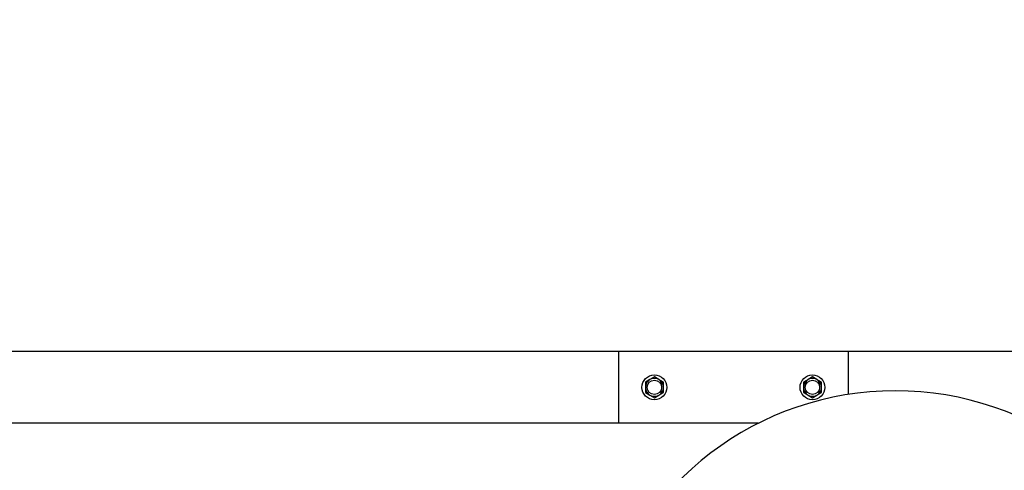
# Model space of a CAD drawing. Header units: inches. Extents: x 24 to 1128, y -69 to 748.
# Tile 623 of 656: x 617.55 to 634.68, y 690.6 to 698.43. Entities that reach past the tile are written whole.
import ezdxf

# ---------------------------------------------------------------- set-up
doc = ezdxf.new("R2010")
doc.units = ezdxf.units.IN
doc.header["$LTSCALE"] = 32
doc.header["$MEASUREMENT"] = 0
doc.layers.add('Dimension (ANSI)', color=7, linetype='Continuous', lineweight=25)
doc.layers.add('Visible (ANSI)', color=7, linetype='Continuous', lineweight=30)
doc.styles.add('Note Text (ANSI)', font='tahoma.ttf')
doc.dimstyles.new('SB Fraction-16 (ANSI)', dxfattribs={"dimscale": 32, "dimtxt": 0.125, "dimasz": 0.098425, "dimexe": 0.125, "dimexo": 0.0625, "dimgap": 0.031496, "dimtad": 0, "dimtih": 1, "dimtoh": 1, "dimdec": 4, "dimrnd": 1e-08, "dimzin": 0, "dimdsep": 46, "dimlunit": 5, "dimtxsty": 'Note Text (ANSI)', "dimcen": 0.09, "dimdle": 0.393701, "dimclrd": 256, "dimclre": 256, "dimclrt": 256, "dimadec": 0, "dimazin": 3, "dimtfac": 0.96, "dimtofl": 0, "dimtmove": 0, "dimatfit": 3, "dimfxl": 1, "dimfrac": 2, "dimtolj": 1, "dimtzin": 12, "dimlwd": -1, "dimlwe": -1, "dimarcsym": 0})

# ---------------------------------------------------------------- blocks, each defined once
blk = doc.blocks.new('*D17')
at = {"layer": 'Defpoints', "color": 0, "transparency": 16777216}
for p in [(752.781, 712.826), (468.781, 692.669), (752.781, 692.669)]:
    blk.add_point(p, dxfattribs=at)
at = {"layer": 'Dimension (ANSI)', "transparency": 16777216}
for p, q in [((468.781, 694.669), (468.781, 716.826)), ((752.781, 694.669), (752.781, 716.826)), ((471.93, 712.826), (605.483, 712.826)), ((749.631, 712.826), (616.079, 712.826))]:
    blk.add_line(p, q, dxfattribs=at)
for points in [[(471.93, 713.351), (471.93, 712.301), (468.781, 712.826)], [(749.631, 713.351), (749.631, 712.301), (752.781, 712.826)]]:
    blk.add_solid(points, dxfattribs=at)
at = {"layer": 'Dimension (ANSI)', "transparency": 16777216, "insert": (606.491, 714.917), "char_height": 4, "attachment_point": 1, "style": 'Note Text (ANSI)'}
blk.add_mtext('\\A1;284', dxfattribs=at)

msp = doc.modelspace()

# ---------------------------------------------------------------- linework, layer by layer
at = {"layer": 'Visible (ANSI)'}
for p, q in [((627.96813, 692.66853), (595.37438, 692.66853)), ((627.96813, 692.66853), (627.96813, 691.41853)), ((631.96813, 692.66853), (627.96813, 692.66853)), ((645.96813, 692.66853), (631.96813, 692.66853)), ((631.96813, 691.92028), (631.96813, 692.66853)), ((628.51513, 692.17863), (628.43713, 692.1336)), ((628.59313, 692.22366), (628.51513, 692.17863)), ((628.67113, 692.17863), (628.59313, 692.22366)), ((628.74913, 692.1336), (628.67113, 692.17863)), ((631.26513, 692.17863), (631.18713, 692.1336)), ((631.34313, 692.22366), (631.26513, 692.17863)), ((631.42113, 692.17863), (631.34313, 692.22366)), ((631.49913, 692.1336), (631.42113, 692.17863)), ((628.43713, 692.1336), (628.43713, 692.04353)), ((628.43713, 692.04353), (628.43713, 691.95346)), ((628.74913, 692.04353), (628.74913, 692.1336)), ((628.74913, 691.95346), (628.74913, 692.04353)), ((631.18713, 692.1336), (631.18713, 692.04353)), ((631.18713, 692.04353), (631.18713, 691.95346)), ((631.49913, 692.04353), (631.49913, 692.1336)), ((631.49913, 691.95346), (631.49913, 692.04353)), ((628.43713, 691.95346), (628.51513, 691.90843)), ((628.51513, 691.90843), (628.59313, 691.8634)), ((628.59313, 691.8634), (628.67113, 691.90843)), ((628.67113, 691.90843), (628.74913, 691.95346)), ((631.18713, 691.95346), (631.26513, 691.90843)), ((631.26513, 691.90843), (631.34313, 691.8634)), ((631.34313, 691.8634), (631.42113, 691.90843)), ((631.42113, 691.90843), (631.49913, 691.95346)), ((630.40095, 691.41853), (556.03063, 691.41853))]:
    msp.add_line(p, q, dxfattribs=at)
for centre, radius in [((628.59313, 692.04353), 0.216), ((628.59313, 692.04353), 0.1248), ((631.34313, 692.04353), 0.216), ((631.34313, 692.04353), 0.1248)]:
    msp.add_circle(centre, radius, dxfattribs=at)
for centre, radius, start, end in [((628.59313, 692.04353), 0.156, 120, 180), ((628.59313, 692.04353), 0.156, 60, 120), ((628.59313, 692.04353), 0.156, 0, 60), ((631.34313, 692.04353), 0.156, 120, 180), ((631.34313, 692.04353), 0.156, 60, 120), ((631.34313, 692.04353), 0.156, 0, 60), ((628.59313, 692.04353), 0.156, 180, 240), ((628.59313, 692.04353), 0.156, 300, 0), ((631.34313, 692.04353), 0.156, 180, 240), ((631.34313, 692.04353), 0.156, 300, 0), ((632.78563, 686.66853), 5.315, 15.691698, 164.308302), ((628.59313, 692.04353), 0.156, 240, 300), ((631.34313, 692.04353), 0.156, 240, 300)]:
    msp.add_arc(centre, radius, start, end, dxfattribs=at)

# ---------------------------------------------------------------- dimensions: what is measured, and where the dimension line sits
at = {"layer": 'Dimension (ANSI)'}
dim = msp.add_linear_dim(base=(752.78063, 712.82601), p1=(468.78063, 692.66853), p2=(752.78063, 692.66853), dimstyle='SB Fraction-16 (ANSI)', override={"dimgap": 0.031496, "dimtih": 0, "dimtoh": 0, "dimdec": 4, "dimtol": 0, "dimlim": 0, "dimtp": 0, "dimtm": 0, "dimtdec": 2, "dimatfit": 1}, dxfattribs=at)
dim.commit()
dim.dimension.update_dxf_attribs({"geometry": '*D17', "text_midpoint": (610.78063, 712.82601), "dimtype": 160})

doc.saveas('drawing.dxf')
